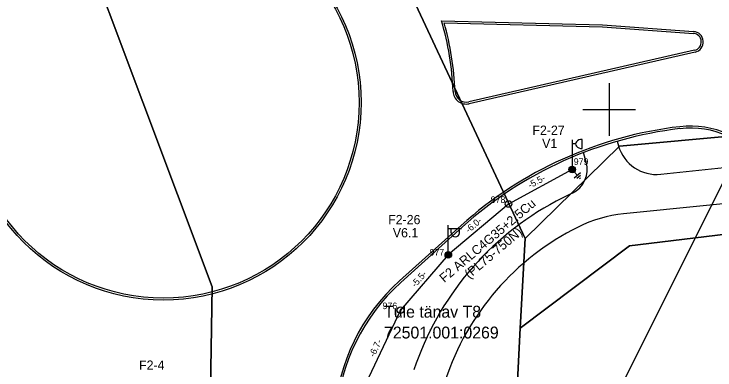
# Model space of a CAD drawing. Extents: x 528816 to 533196, y 6574767 to 6575847.
# Drawn here: x 531954.8 to 532008, y 6575080.2 to 6575107.2 of the extents above; entities that cross this region are included whole.
import ezdxf

# ---------------------------------------------------------------- set-up
doc = ezdxf.new("R2010")
doc.units = 0
for name, color, linetype in [('JOONSIDE', 7, 'Continuous'), ('KOORDPUNKT', 7, 'Continuous'), ('MOOTPIIR', 7, 'Continuous'), ('MPKAABEL', 7, 'Continuous'), ('PIIR', 7, 'Continuous'), ('POST', 7, 'Continuous'), ('TEE', 7, 'Continuous'), ('VORK', 7, 'Continuous')]:
    doc.layers.add(name, color=color, linetype=linetype)

msp = doc.modelspace()

# ---------------------------------------------------------------- linework, layer by layer
at = {"layer": 'KOORDPUNKT'}
for centre, radius in [((531997.203, 6575095.438), 0.25), ((531997.203, 6575095.438), 0.025), ((531997.203, 6575095.438), 0.0221), ((531997.203, 6575095.438), 0.0191), ((531997.203, 6575095.438), 0.0161), ((531997.203, 6575095.438), 0.0132), ((531997.203, 6575095.438), 0.0102), ((531997.203, 6575095.438), 0.00726), ((531997.203, 6575095.438), 0.0043), ((531992.361, 6575092.826), 0.25), ((531992.361, 6575092.826), 0.025), ((531992.361, 6575092.826), 0.0221), ((531992.361, 6575092.826), 0.0191), ((531992.361, 6575092.826), 0.0161), ((531992.361, 6575092.826), 0.0132), ((531992.361, 6575092.826), 0.0102), ((531992.361, 6575092.826), 0.00726), ((531992.361, 6575092.826), 0.0043), ((531987.797, 6575088.959), 0.25), ((531987.797, 6575088.959), 0.025), ((531987.797, 6575088.959), 0.0221), ((531987.797, 6575088.959), 0.0191), ((531987.797, 6575088.959), 0.0161), ((531987.797, 6575088.959), 0.0132), ((531987.797, 6575088.959), 0.0102), ((531987.797, 6575088.959), 0.00726), ((531987.797, 6575088.959), 0.0043), ((531984.169, 6575084.761), 0.25), ((531984.169, 6575084.761), 0.025), ((531984.169, 6575084.761), 0.0221), ((531984.169, 6575084.761), 0.0191), ((531984.169, 6575084.761), 0.0161), ((531984.169, 6575084.761), 0.0132), ((531984.169, 6575084.761), 0.0102), ((531984.169, 6575084.761), 0.00726), ((531984.169, 6575084.761), 0.0043)]:
    msp.add_circle(centre, radius, dxfattribs=at)
at = {"layer": 'MOOTPIIR'}
msp.add_lwpolyline([(530636.679, 6575162.942), (531283.05, 6574977.754), (531411.752, 6574945.817), (531565.242, 6574944.148), (531675.83, 6574962.262), (531737.321, 6574981.091), (531818.117, 6575037.815), (531864.832, 6575085.721), (531939.431, 6575125.285), (531920.603, 6575197.501), (531952.778, 6575207.273), (531990.912, 6575126.953), (532013.554, 6575104.311), (532001.161, 6575079.524), (532013.792, 6575064.985), (532230.203, 6575142.683), (532435.411, 6575216.091)], dxfattribs=at)
at = {"layer": 'MPKAABEL'}
for points in [[(531997.203, 6575095.438), (531992.361, 6575092.826), (531987.797, 6575088.959), (531984.169, 6575084.761), (531981.307, 6575078.709), (531981.181, 6575077.285), (531980.856, 6575072.454), (531981.874, 6575069.549), (531981.838, 6575069.196)], [(531997.203, 6575095.438), (531992.361, 6575092.826), (531987.797, 6575088.959), (531984.169, 6575084.761), (531981.307, 6575078.709), (531981.181, 6575077.285), (531980.856, 6575072.454), (531981.874, 6575069.549), (531981.838, 6575069.196)], [(531997.83, 6575095.203), (531997.351, 6575094.785)], [(531997.368, 6575095.249), (531997.591, 6575094.994)], [(531997.828, 6575095.002), (531997.551, 6575094.76)], [(531997.826, 6575094.801), (531997.751, 6575094.735)]]:
    msp.add_lwpolyline(points, dxfattribs=at)
at = {"layer": 'PIIR'}
for points in [[(531923.051, 6575269.787), (531926.78, 6575259.72), (531936.48, 6575233.46), (531941.68, 6575219.39), (531956.84, 6575178.38), (531973.52, 6575133.23), (531993.63, 6575090.2), (531993.24, 6575083.4), (531992.71, 6575072.79), (532001.75, 6575065.58), (531969.34, 6575053.77), (531969.88, 6575086.55), (531954.17, 6575128.41), (531932.46, 6575186.28), (531923.64, 6575209.72), (531915.68, 6575232.09), (531901.736, 6575269.787)], [(532434.347, 6575269.787), (532430.47, 6575268.03), (532349.33, 6575223.06), (532285.7, 6575188), (532290.98, 6575171.01), (532180.05, 6575130.69), (532171.09, 6575138.09), (532091.4, 6575105.56), (532009.93, 6575098.04), (532000.78, 6575097.21), (531993.63, 6575090.2), (531973.52, 6575133.23), (532003.96, 6575114.7), (532087.19, 6575122.39), (532151.4, 6575146.28), (532165.24, 6575151.43), (532196.58, 6575164.9), (532279.08, 6575201), (532283.46, 6575203.41), (532303.58, 6575214.49), (532331.25, 6575229.71), (532341.94, 6575234.96), (532382.45, 6575257.44), (532404.687, 6575269.787)]]:
    msp.add_lwpolyline(points, dxfattribs=at)
for points in [[(531850.47, 6575010.86), (531824.33, 6575027.47), (531844.94, 6575051.83), (531851.43, 6575058.75), (531858.59, 6575064.99), (531862.57, 6575067.94), (531866.99, 6575070.92), (531871.49, 6575073.69), (531876.04, 6575076.28), (531882.91, 6575079.87), (531885.21, 6575081.01), (531906.26, 6575090.84), (531920.07, 6575097.97), (531940.34, 6575109.55), (531947.81, 6575116.59), (531954.17, 6575128.41), (531969.88, 6575086.55), (531969.34, 6575053.77), (531969.19, 6575044.39), (531861.6, 6575003.78)], [(531993.24, 6575083.4), (531993.63, 6575090.2), (532000.78, 6575097.21), (532009.93, 6575098.04), (532010.53, 6575090.73), (532001.54, 6575089.65)], [(531992.71, 6575072.79), (531993.24, 6575083.4), (532001.54, 6575089.65), (532010.53, 6575090.73), (532012.66, 6575063.14), (532001.75, 6575065.58)]]:
    msp.add_lwpolyline(points, close=True, dxfattribs=at)
at = {"layer": 'POST'}
for p, q in [((531997.203, 6575097.688), (531997.203, 6575095.688)), ((531997.953, 6575097.034), (531997.953, 6575097.734)), ((531997.453, 6575097.384), (531997.203, 6575097.384)), ((531997.203, 6575095.438), (531997.203, 6575095.438)), ((531987.797, 6575089.209), (531987.797, 6575091.209)), ((531987.797, 6575090.959), (531988.797, 6575090.959)), ((531988.024, 6575090.638), (531988.024, 6575090.959)), ((531988.636, 6575090.638), (531988.636, 6575090.959)), ((531987.797, 6575088.959), (531987.797, 6575088.959))]:
    msp.add_line(p, q, dxfattribs=at)
for centre, radius in [((531997.203, 6575095.438), 0.25), ((531997.203, 6575095.438), 0.225), ((531997.203, 6575095.438), 0.2), ((531997.203, 6575095.438), 0.175), ((531997.203, 6575095.438), 0.15), ((531997.203, 6575095.438), 0.125), ((531997.203, 6575095.438), 0.1), ((531997.203, 6575095.438), 0.075), ((531997.203, 6575095.438), 0.05), ((531997.203, 6575095.438), 0.025), ((531987.797, 6575088.959), 0.25), ((531987.797, 6575088.959), 0.225), ((531987.797, 6575088.959), 0.2), ((531987.797, 6575088.959), 0.175), ((531987.797, 6575088.959), 0.15), ((531987.797, 6575088.959), 0.125), ((531987.797, 6575088.959), 0.1), ((531987.797, 6575088.959), 0.075), ((531987.797, 6575088.959), 0.05), ((531987.797, 6575088.959), 0.025)]:
    msp.add_circle(centre, radius, dxfattribs=at)
msp.add_arc((531988.33, 6575090.638), 0.306, 180, 0, dxfattribs=at)
msp.add_ellipse((531997.953, 6575097.384), major_axis=(-0.5, 0), ratio=0.7, start_param=4.712389, end_param=7.853982, dxfattribs=at)
at = {"layer": 'TEE'}
for points in [[(531987.281, 6575106.743), (531999.494, 6575106.428), (532006.402, 6575105.929)], [(531987.482, 6575106.588), (531999.487, 6575106.278), (532006.391, 6575105.78)], [(532006.489, 6575104.498), (531989.348, 6575100.584)], [(532006.523, 6575104.352), (531989.381, 6575100.438)], [(531988.159, 6575101.375), (531988.159, 6575101.375)], [(532000.612, 6575097.591), (532000.713, 6575097.24)], [(531998.264, 6575096.006), (531998.055, 6575096.731)], [(532003.914, 6575095.085), (532011.62, 6575095.905)], [(532013.422, 6575093.32), (532001.1, 6575092.079)], [(531988.769, 6575091.195), (531984.095, 6575086.987)], [(531988.87, 6575091.084), (531984.195, 6575086.876)]]:
    msp.add_lwpolyline(points, dxfattribs=at)
for radius in [15, 14.85]:
    msp.add_circle((531966.175, 6575100.533), radius, dxfattribs=at)
for centre, radius, start, end in [((531966.175, 6575100.533), 22, 2.1921, 16.3955), ((531966.175, 6575100.533), 22.15, 2.1683, 15.8635), ((532006.344, 6575105.131), 0.65, 282.8598, 85.8738), ((532006.344, 6575105.131), 0.8, 282.8598, 85.8738), ((531989.158, 6575101.413), 1, 182.1921, 282.8598), ((531989.158, 6575101.413), 0.85, 182.8116, 282.8598), ((532008.84, 6575068.898), 30, 96.6621, 131.9909), ((532008.84, 6575068.898), 29.85, 96.6621, 131.9909), ((532006.172, 6575091.742), 7, 34.8821, 96.6621), ((532006.172, 6575091.742), 6.85, 34.8821, 96.6621), ((532003.596, 6575098.068), 3, 196.0252, 276.0754), ((531996.342, 6575095.453), 2, 295.2038, 16.0252), ((532008.84, 6575068.897), 27.35, 115.2033, 118.0454), ((532006.559, 6575073.178), 22.5, 118.0456, 161.7449), ((532002.101, 6575082.129), 10, 95.7498, 116.4761), ((532006.559, 6575073.178), 20, 116.4753, 161.7448), ((531994.13, 6575075.839), 15, 131.9909, 218.6341), ((531994.13, 6575075.839), 14.85, 131.9909, 218.6341)]:
    msp.add_arc(centre, radius, start, end, dxfattribs=at)
at = {"layer": 'VORK'}
for p, q in [((532000, 6575102), (532000, 6575098)), ((531998, 6575100), (532002, 6575100))]:
    msp.add_line(p, q, dxfattribs=at)

# ---------------------------------------------------------------- texts
at = {"layer": 'JOONSIDE'}
for s, rotation, p in [('-5.5-', 28.3399, (531994.003, 6575093.996)), ('-6.0-', 40.274, (531989.345, 6575090.598)), ('-5.5-', 49.1657, (531985.303, 6575086.456)), ('-6.7-', 64.6905, (531982.191, 6575081.164))]:
    msp.add_text(s, height=0.5, rotation=rotation, dxfattribs=at).set_placement(p)
at = {"layer": 'KOORDPUNKT'}
for s, p in [('979', (531997.315, 6575095.796)), ('978', (531991.012, 6575092.903)), ('977', (531986.371, 6575088.91)), ('976', (531982.806, 6575084.845))]:
    msp.add_text(s, height=0.5, dxfattribs=at).set_placement(p)
at = {"layer": 'MPKAABEL'}
for s, p in [('F2 ARLC4G35+2.5Cu', (531987.492, 6575086.819)), ('(PL75-750N)', (531989.393, 6575087.12))]:
    msp.add_text(s, height=0.7, rotation=40.274, dxfattribs=at).set_placement(p)
at = {"layer": 'PIIR'}
for s, p in [('Tule tänav T8', (531982.924, 6575084.198)), ('72501:001:0269', (531982.918, 6575082.618))]:
    msp.add_text(s, height=0.9, dxfattribs=at).set_placement(p)
at = {"layer": 'POST'}
for s, p in [('F2-27', (531994.181, 6575098.077)), ('V1', (531994.916, 6575097.077)), ('F2-26', (531983.236, 6575091.295)), ('V6.1', (531983.586, 6575090.295)), ('F2-4', (531964.332, 6575080.245))]:
    msp.add_text(s, height=0.7, dxfattribs=at).set_placement(p)

doc.saveas('drawing.dxf')
